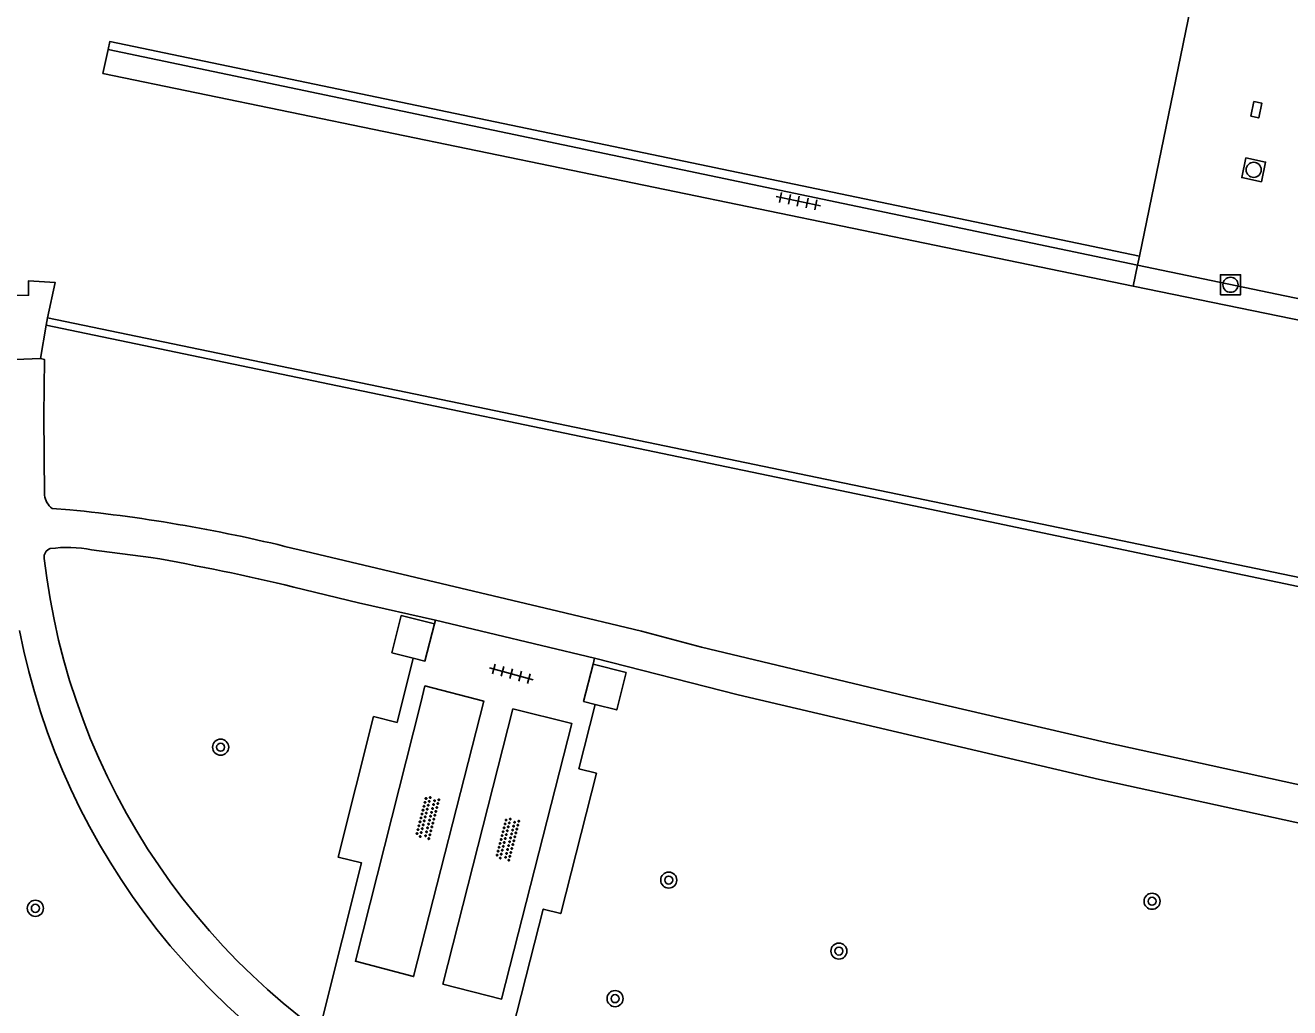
# Model space of a CAD drawing. Extents: x 132999 to 136000, y 398499 to 400501.
# Drawn here: x 133880.3 to 133943.2, y 398984.8 to 399033.7 of the extents above; entities that cross this region are included whole.
import ezdxf

# ---------------------------------------------------------------- set-up
doc = ezdxf.new("R2010")
doc.units = 0
for name, color, linetype in [('gg-bbg-hoofdgebouw', 7, 'Continuous'), ('gg-bbg-onder overbouw', 7, 'Continuous'), ('gg-bbg-pand overbouw', 7, 'Continuous'), ('gg-knt-verharding', 7, 'Continuous'), ('gt-grn-groengrens', 7, 'Continuous'), ('gt-grn-weggrens', 7, 'Continuous'), ('gt-symb-boom', 7, 'Continuous'), ('gt-symb-kolk center center', 7, 'Continuous'), ('gt-symb-overige verharding', 7, 'Continuous'), ('gt-symb-rioolschacht', 7, 'Continuous'), ('gt-symb-tegel verharding', 7, 'Continuous')]:
    doc.layers.add(name, color=color, linetype=linetype)

# ---------------------------------------------------------------- blocks, each defined once
blk = doc.blocks.new('gt0-RS')
at = {"layer": 'gt-symb-rioolschacht'}
blk.add_lwpolyline([(-0.5, -0.5), (0.5, -0.5), (0.5, 0.5), (-0.5, 0.5)], close=True, dxfattribs=at)
blk.add_circle((0, 0), 0.375, dxfattribs=at)
blk = doc.blocks.new('gt0-KOLKCC')
at = {"layer": 'gt-symb-kolk center center'}
blk.add_lwpolyline([(-0.375, 0.2), (0.375, 0.2), (0.375, -0.2), (-0.375, -0.2)], close=True, dxfattribs=at)
blk = doc.blocks.new('gt0-TEG1')
at = {"layer": 'gt-symb-tegel verharding'}
for p, q in [((-1.125, 0), (1.125, 0)), ((-0.9, -0.25), (-0.9, 0.25)), ((-0.45, -0.25), (-0.45, 0.25)), ((0, -0.25), (0, 0.25)), ((0.45, -0.25), (0.45, 0.25)), ((0.9, -0.25), (0.9, 0.25))]:
    blk.add_line(p, q, dxfattribs=at)
blk = doc.blocks.new('gt0-BOOM')
at = {"layer": 'gt-symb-boom'}
for radius in [0.4, 0.2]:
    blk.add_circle((0, 0), radius, dxfattribs=at)
blk = doc.blocks.new('gt0-OVH')
at = {"layer": 'gt-symb-overige verharding'}
for points in [[(-0.972, 0.298), (-0.967, 0.308), (-0.965, 0.319), (-0.966, 0.33), (-0.971, 0.34), (-0.978, 0.348), (-0.988, 0.353), (-0.999, 0.355), (-1.01, 0.354), (-1.02, 0.349), (-1.028, 0.342), (-1.033, 0.332), (-1.035, 0.321), (-1.034, 0.31), (-1.029, 0.3), (-1.022, 0.292), (-1.012, 0.287), (-1.001, 0.285), (-0.99, 0.286), (-0.98, 0.291)], [(-0.872, 0.106), (-0.867, 0.116), (-0.865, 0.126), (-0.866, 0.137), (-0.871, 0.147), (-0.878, 0.156), (-0.888, 0.161), (-0.899, 0.163), (-0.91, 0.162), (-0.92, 0.157), (-0.928, 0.15), (-0.933, 0.14), (-0.935, 0.129), (-0.934, 0.118), (-0.929, 0.108), (-0.922, 0.1), (-0.912, 0.095), (-0.901, 0.092), (-0.89, 0.094), (-0.88, 0.098)], [(-0.772, 0.298), (-0.767, 0.308), (-0.765, 0.319), (-0.766, 0.33), (-0.771, 0.34), (-0.778, 0.348), (-0.788, 0.353), (-0.799, 0.355), (-0.81, 0.354), (-0.82, 0.349), (-0.828, 0.342), (-0.833, 0.332), (-0.835, 0.321), (-0.834, 0.31), (-0.829, 0.3), (-0.822, 0.292), (-0.812, 0.287), (-0.801, 0.285), (-0.79, 0.286), (-0.78, 0.291)], [(-0.672, 0.106), (-0.667, 0.116), (-0.665, 0.126), (-0.666, 0.137), (-0.671, 0.147), (-0.678, 0.156), (-0.688, 0.161), (-0.699, 0.163), (-0.71, 0.162), (-0.72, 0.157), (-0.728, 0.15), (-0.733, 0.14), (-0.735, 0.129), (-0.734, 0.118), (-0.729, 0.108), (-0.722, 0.1), (-0.712, 0.095), (-0.701, 0.092), (-0.69, 0.094), (-0.68, 0.098)], [(-0.572, 0.298), (-0.567, 0.308), (-0.565, 0.319), (-0.566, 0.33), (-0.571, 0.34), (-0.578, 0.348), (-0.588, 0.353), (-0.599, 0.355), (-0.61, 0.354), (-0.62, 0.349), (-0.628, 0.342), (-0.633, 0.332), (-0.635, 0.321), (-0.634, 0.31), (-0.629, 0.3), (-0.622, 0.292), (-0.612, 0.287), (-0.601, 0.285), (-0.59, 0.286), (-0.58, 0.291)], [(-0.472, 0.106), (-0.467, 0.116), (-0.465, 0.126), (-0.466, 0.137), (-0.471, 0.147), (-0.478, 0.156), (-0.488, 0.161), (-0.499, 0.163), (-0.51, 0.162), (-0.52, 0.157), (-0.528, 0.15), (-0.533, 0.14), (-0.535, 0.129), (-0.534, 0.118), (-0.529, 0.108), (-0.522, 0.1), (-0.512, 0.095), (-0.501, 0.092), (-0.49, 0.094), (-0.48, 0.098)], [(-0.372, 0.298), (-0.367, 0.308), (-0.365, 0.319), (-0.366, 0.33), (-0.371, 0.34), (-0.378, 0.348), (-0.388, 0.353), (-0.399, 0.355), (-0.41, 0.354), (-0.42, 0.349), (-0.428, 0.342), (-0.433, 0.332), (-0.435, 0.321), (-0.434, 0.31), (-0.429, 0.3), (-0.422, 0.292), (-0.412, 0.287), (-0.401, 0.285), (-0.39, 0.286), (-0.38, 0.291)], [(-0.272, 0.106), (-0.267, 0.116), (-0.265, 0.126), (-0.266, 0.137), (-0.271, 0.147), (-0.278, 0.156), (-0.288, 0.161), (-0.299, 0.163), (-0.31, 0.162), (-0.32, 0.157), (-0.328, 0.15), (-0.333, 0.14), (-0.335, 0.129), (-0.334, 0.118), (-0.329, 0.108), (-0.322, 0.1), (-0.312, 0.095), (-0.301, 0.092), (-0.29, 0.094), (-0.28, 0.098)], [(-0.172, 0.298), (-0.167, 0.308), (-0.165, 0.319), (-0.166, 0.33), (-0.171, 0.34), (-0.178, 0.348), (-0.188, 0.353), (-0.199, 0.355), (-0.21, 0.354), (-0.22, 0.349), (-0.228, 0.342), (-0.233, 0.332), (-0.235, 0.321), (-0.234, 0.31), (-0.229, 0.3), (-0.222, 0.292), (-0.212, 0.287), (-0.201, 0.285), (-0.19, 0.286), (-0.18, 0.291)], [(-0.072, 0.106), (-0.067, 0.116), (-0.065, 0.126), (-0.066, 0.137), (-0.071, 0.147), (-0.078, 0.156), (-0.088, 0.161), (-0.099, 0.163), (-0.11, 0.162), (-0.12, 0.157), (-0.128, 0.15), (-0.133, 0.14), (-0.135, 0.129), (-0.134, 0.118), (-0.129, 0.108), (-0.122, 0.1), (-0.112, 0.095), (-0.101, 0.092), (-0.09, 0.094), (-0.08, 0.098)], [(0.028, 0.298), (0.033, 0.308), (0.035, 0.319), (0.034, 0.33), (0.029, 0.34), (0.022, 0.348), (0.012, 0.353), (0.001, 0.355), (-0.01, 0.354), (-0.02, 0.349), (-0.028, 0.342), (-0.033, 0.332), (-0.035, 0.321), (-0.034, 0.31), (-0.029, 0.3), (-0.022, 0.292), (-0.012, 0.287), (-0.001, 0.285), (0.01, 0.286), (0.02, 0.291)], [(0.128, 0.106), (0.133, 0.116), (0.135, 0.126), (0.134, 0.137), (0.129, 0.147), (0.122, 0.156), (0.112, 0.161), (0.101, 0.163), (0.09, 0.162), (0.08, 0.157), (0.072, 0.15), (0.067, 0.14), (0.065, 0.129), (0.066, 0.118), (0.071, 0.108), (0.078, 0.1), (0.088, 0.095), (0.099, 0.092), (0.11, 0.094), (0.12, 0.098)], [(0.228, 0.298), (0.233, 0.308), (0.235, 0.319), (0.234, 0.33), (0.229, 0.34), (0.222, 0.348), (0.212, 0.353), (0.201, 0.355), (0.19, 0.354), (0.18, 0.349), (0.172, 0.342), (0.167, 0.332), (0.165, 0.321), (0.166, 0.31), (0.171, 0.3), (0.178, 0.292), (0.188, 0.287), (0.199, 0.285), (0.21, 0.286), (0.22, 0.291)], [(0.328, 0.106), (0.333, 0.116), (0.335, 0.126), (0.334, 0.137), (0.329, 0.147), (0.322, 0.156), (0.312, 0.161), (0.301, 0.163), (0.29, 0.162), (0.28, 0.157), (0.272, 0.15), (0.267, 0.14), (0.265, 0.129), (0.266, 0.118), (0.271, 0.108), (0.278, 0.1), (0.288, 0.095), (0.299, 0.092), (0.31, 0.094), (0.32, 0.098)], [(0.428, 0.298), (0.433, 0.308), (0.435, 0.319), (0.434, 0.33), (0.429, 0.34), (0.422, 0.348), (0.412, 0.353), (0.401, 0.355), (0.39, 0.354), (0.38, 0.349), (0.372, 0.342), (0.367, 0.332), (0.365, 0.321), (0.366, 0.31), (0.371, 0.3), (0.378, 0.292), (0.388, 0.287), (0.399, 0.285), (0.41, 0.286), (0.42, 0.291)], [(0.528, 0.106), (0.533, 0.116), (0.535, 0.126), (0.534, 0.137), (0.529, 0.147), (0.522, 0.156), (0.512, 0.161), (0.501, 0.163), (0.49, 0.162), (0.48, 0.157), (0.472, 0.15), (0.467, 0.14), (0.465, 0.129), (0.466, 0.118), (0.471, 0.108), (0.478, 0.1), (0.488, 0.095), (0.499, 0.092), (0.51, 0.094), (0.52, 0.098)], [(0.628, 0.298), (0.633, 0.308), (0.635, 0.319), (0.634, 0.33), (0.629, 0.34), (0.622, 0.348), (0.612, 0.353), (0.601, 0.355), (0.59, 0.354), (0.58, 0.349), (0.572, 0.342), (0.567, 0.332), (0.565, 0.321), (0.566, 0.31), (0.571, 0.3), (0.578, 0.292), (0.588, 0.287), (0.599, 0.285), (0.61, 0.286), (0.62, 0.291)], [(0.728, 0.106), (0.733, 0.116), (0.735, 0.126), (0.734, 0.137), (0.729, 0.147), (0.722, 0.156), (0.712, 0.161), (0.701, 0.163), (0.69, 0.162), (0.68, 0.157), (0.672, 0.15), (0.667, 0.14), (0.665, 0.129), (0.666, 0.118), (0.671, 0.108), (0.678, 0.1), (0.688, 0.095), (0.699, 0.092), (0.71, 0.094), (0.72, 0.098)], [(0.828, 0.298), (0.833, 0.308), (0.835, 0.319), (0.834, 0.33), (0.829, 0.34), (0.822, 0.348), (0.812, 0.353), (0.801, 0.355), (0.79, 0.354), (0.78, 0.349), (0.772, 0.342), (0.767, 0.332), (0.765, 0.321), (0.766, 0.31), (0.771, 0.3), (0.778, 0.292), (0.788, 0.287), (0.799, 0.285), (0.81, 0.286), (0.82, 0.291)], [(0.928, 0.106), (0.933, 0.116), (0.935, 0.126), (0.934, 0.137), (0.929, 0.147), (0.922, 0.156), (0.912, 0.161), (0.901, 0.163), (0.89, 0.162), (0.88, 0.157), (0.872, 0.15), (0.867, 0.14), (0.865, 0.129), (0.866, 0.118), (0.871, 0.108), (0.878, 0.1), (0.888, 0.095), (0.899, 0.092), (0.91, 0.094), (0.92, 0.098)], [(1.028, 0.298), (1.033, 0.308), (1.035, 0.319), (1.034, 0.33), (1.029, 0.34), (1.022, 0.348), (1.012, 0.353), (1.001, 0.355), (0.99, 0.354), (0.98, 0.349), (0.972, 0.342), (0.967, 0.332), (0.965, 0.321), (0.966, 0.31), (0.971, 0.3), (0.978, 0.292), (0.988, 0.287), (0.999, 0.285), (1.01, 0.286), (1.02, 0.291)], [(-0.972, -0.142), (-0.967, -0.132), (-0.965, -0.121), (-0.966, -0.11), (-0.971, -0.1), (-0.978, -0.092), (-0.988, -0.087), (-0.999, -0.085), (-1.01, -0.086), (-1.02, -0.091), (-1.028, -0.098), (-1.033, -0.108), (-1.035, -0.119), (-1.034, -0.13), (-1.029, -0.14), (-1.022, -0.148), (-1.012, -0.153), (-1.001, -0.155), (-0.99, -0.154), (-0.98, -0.149)], [(-0.872, -0.334), (-0.867, -0.324), (-0.865, -0.314), (-0.866, -0.303), (-0.871, -0.293), (-0.878, -0.284), (-0.888, -0.279), (-0.899, -0.277), (-0.91, -0.278), (-0.92, -0.283), (-0.928, -0.29), (-0.933, -0.3), (-0.935, -0.311), (-0.934, -0.322), (-0.929, -0.332), (-0.922, -0.34), (-0.912, -0.345), (-0.901, -0.348), (-0.89, -0.346), (-0.88, -0.342)], [(-0.772, -0.142), (-0.767, -0.132), (-0.765, -0.121), (-0.766, -0.11), (-0.771, -0.1), (-0.778, -0.092), (-0.788, -0.087), (-0.799, -0.085), (-0.81, -0.086), (-0.82, -0.091), (-0.828, -0.098), (-0.833, -0.108), (-0.835, -0.119), (-0.834, -0.13), (-0.829, -0.14), (-0.822, -0.148), (-0.812, -0.153), (-0.801, -0.155), (-0.79, -0.154), (-0.78, -0.149)], [(-0.672, -0.334), (-0.667, -0.324), (-0.665, -0.314), (-0.666, -0.303), (-0.671, -0.293), (-0.678, -0.284), (-0.688, -0.279), (-0.699, -0.277), (-0.71, -0.278), (-0.72, -0.283), (-0.728, -0.29), (-0.733, -0.3), (-0.735, -0.311), (-0.734, -0.322), (-0.729, -0.332), (-0.722, -0.34), (-0.712, -0.345), (-0.701, -0.348), (-0.69, -0.346), (-0.68, -0.342)], [(-0.572, -0.142), (-0.567, -0.132), (-0.565, -0.121), (-0.566, -0.11), (-0.571, -0.1), (-0.578, -0.092), (-0.588, -0.087), (-0.599, -0.085), (-0.61, -0.086), (-0.62, -0.091), (-0.628, -0.098), (-0.633, -0.108), (-0.635, -0.119), (-0.634, -0.13), (-0.629, -0.14), (-0.622, -0.148), (-0.612, -0.153), (-0.601, -0.155), (-0.59, -0.154), (-0.58, -0.149)], [(-0.472, -0.334), (-0.467, -0.324), (-0.465, -0.314), (-0.466, -0.303), (-0.471, -0.293), (-0.478, -0.284), (-0.488, -0.279), (-0.499, -0.277), (-0.51, -0.278), (-0.52, -0.283), (-0.528, -0.29), (-0.533, -0.3), (-0.535, -0.311), (-0.534, -0.322), (-0.529, -0.332), (-0.522, -0.34), (-0.512, -0.345), (-0.501, -0.348), (-0.49, -0.346), (-0.48, -0.342)], [(-0.372, -0.142), (-0.367, -0.132), (-0.365, -0.121), (-0.366, -0.11), (-0.371, -0.1), (-0.378, -0.092), (-0.388, -0.087), (-0.399, -0.085), (-0.41, -0.086), (-0.42, -0.091), (-0.428, -0.098), (-0.433, -0.108), (-0.435, -0.119), (-0.434, -0.13), (-0.429, -0.14), (-0.422, -0.148), (-0.412, -0.153), (-0.401, -0.155), (-0.39, -0.154), (-0.38, -0.149)], [(-0.272, -0.334), (-0.267, -0.324), (-0.265, -0.314), (-0.266, -0.303), (-0.271, -0.293), (-0.278, -0.284), (-0.288, -0.279), (-0.299, -0.277), (-0.31, -0.278), (-0.32, -0.283), (-0.328, -0.29), (-0.333, -0.3), (-0.335, -0.311), (-0.334, -0.322), (-0.329, -0.332), (-0.322, -0.34), (-0.312, -0.345), (-0.301, -0.348), (-0.29, -0.346), (-0.28, -0.342)], [(-0.172, -0.142), (-0.167, -0.132), (-0.165, -0.121), (-0.166, -0.11), (-0.171, -0.1), (-0.178, -0.092), (-0.188, -0.087), (-0.199, -0.085), (-0.21, -0.086), (-0.22, -0.091), (-0.228, -0.098), (-0.233, -0.108), (-0.235, -0.119), (-0.234, -0.13), (-0.229, -0.14), (-0.222, -0.148), (-0.212, -0.153), (-0.201, -0.155), (-0.19, -0.154), (-0.18, -0.149)], [(-0.072, -0.334), (-0.067, -0.324), (-0.065, -0.314), (-0.066, -0.303), (-0.071, -0.293), (-0.078, -0.284), (-0.088, -0.279), (-0.099, -0.277), (-0.11, -0.278), (-0.12, -0.283), (-0.128, -0.29), (-0.133, -0.3), (-0.135, -0.311), (-0.134, -0.322), (-0.129, -0.332), (-0.122, -0.34), (-0.112, -0.345), (-0.101, -0.348), (-0.09, -0.346), (-0.08, -0.342)], [(0.028, -0.142), (0.033, -0.132), (0.035, -0.121), (0.034, -0.11), (0.029, -0.1), (0.022, -0.092), (0.012, -0.087), (0.001, -0.085), (-0.01, -0.086), (-0.02, -0.091), (-0.028, -0.098), (-0.033, -0.108), (-0.035, -0.119), (-0.034, -0.13), (-0.029, -0.14), (-0.022, -0.148), (-0.012, -0.153), (-0.001, -0.155), (0.01, -0.154), (0.02, -0.149)], [(0.128, -0.334), (0.133, -0.324), (0.135, -0.314), (0.134, -0.303), (0.129, -0.293), (0.122, -0.284), (0.112, -0.279), (0.101, -0.277), (0.09, -0.278), (0.08, -0.283), (0.072, -0.29), (0.067, -0.3), (0.065, -0.311), (0.066, -0.322), (0.071, -0.332), (0.078, -0.34), (0.088, -0.345), (0.099, -0.348), (0.11, -0.346), (0.12, -0.342)], [(0.228, -0.142), (0.233, -0.132), (0.235, -0.121), (0.234, -0.11), (0.229, -0.1), (0.222, -0.092), (0.212, -0.087), (0.201, -0.085), (0.19, -0.086), (0.18, -0.091), (0.172, -0.098), (0.167, -0.108), (0.165, -0.119), (0.166, -0.13), (0.171, -0.14), (0.178, -0.148), (0.188, -0.153), (0.199, -0.155), (0.21, -0.154), (0.22, -0.149)], [(0.328, -0.334), (0.333, -0.324), (0.335, -0.314), (0.334, -0.303), (0.329, -0.293), (0.322, -0.284), (0.312, -0.279), (0.301, -0.277), (0.29, -0.278), (0.28, -0.283), (0.272, -0.29), (0.267, -0.3), (0.265, -0.311), (0.266, -0.322), (0.271, -0.332), (0.278, -0.34), (0.288, -0.345), (0.299, -0.348), (0.31, -0.346), (0.32, -0.342)], [(0.428, -0.142), (0.433, -0.132), (0.435, -0.121), (0.434, -0.11), (0.429, -0.1), (0.422, -0.092), (0.412, -0.087), (0.401, -0.085), (0.39, -0.086), (0.38, -0.091), (0.372, -0.098), (0.367, -0.108), (0.365, -0.119), (0.366, -0.13), (0.371, -0.14), (0.378, -0.148), (0.388, -0.153), (0.399, -0.155), (0.41, -0.154), (0.42, -0.149)], [(0.528, -0.334), (0.533, -0.324), (0.535, -0.314), (0.534, -0.303), (0.529, -0.293), (0.522, -0.284), (0.512, -0.279), (0.501, -0.277), (0.49, -0.278), (0.48, -0.283), (0.472, -0.29), (0.467, -0.3), (0.465, -0.311), (0.466, -0.322), (0.471, -0.332), (0.478, -0.34), (0.488, -0.345), (0.499, -0.348), (0.51, -0.346), (0.52, -0.342)], [(0.628, -0.142), (0.633, -0.132), (0.635, -0.121), (0.634, -0.11), (0.629, -0.1), (0.622, -0.092), (0.612, -0.087), (0.601, -0.085), (0.59, -0.086), (0.58, -0.091), (0.572, -0.098), (0.567, -0.108), (0.565, -0.119), (0.566, -0.13), (0.571, -0.14), (0.578, -0.148), (0.588, -0.153), (0.599, -0.155), (0.61, -0.154), (0.62, -0.149)], [(0.728, -0.334), (0.733, -0.324), (0.735, -0.314), (0.734, -0.303), (0.729, -0.293), (0.722, -0.284), (0.712, -0.279), (0.701, -0.277), (0.69, -0.278), (0.68, -0.283), (0.672, -0.29), (0.667, -0.3), (0.665, -0.311), (0.666, -0.322), (0.671, -0.332), (0.678, -0.34), (0.688, -0.345), (0.699, -0.348), (0.71, -0.346), (0.72, -0.342)], [(0.828, -0.142), (0.833, -0.132), (0.835, -0.121), (0.834, -0.11), (0.829, -0.1), (0.822, -0.092), (0.812, -0.087), (0.801, -0.085), (0.79, -0.086), (0.78, -0.091), (0.772, -0.098), (0.767, -0.108), (0.765, -0.119), (0.766, -0.13), (0.771, -0.14), (0.778, -0.148), (0.788, -0.153), (0.799, -0.155), (0.81, -0.154), (0.82, -0.149)], [(0.928, -0.334), (0.933, -0.324), (0.935, -0.314), (0.934, -0.303), (0.929, -0.293), (0.922, -0.284), (0.912, -0.279), (0.901, -0.277), (0.89, -0.278), (0.88, -0.283), (0.872, -0.29), (0.867, -0.3), (0.865, -0.311), (0.866, -0.322), (0.871, -0.332), (0.878, -0.34), (0.888, -0.345), (0.899, -0.348), (0.91, -0.346), (0.92, -0.342)], [(1.028, -0.142), (1.033, -0.132), (1.035, -0.121), (1.034, -0.11), (1.029, -0.1), (1.022, -0.092), (1.012, -0.087), (1.001, -0.085), (0.99, -0.086), (0.98, -0.091), (0.972, -0.098), (0.967, -0.108), (0.965, -0.119), (0.966, -0.13), (0.971, -0.14), (0.978, -0.148), (0.988, -0.153), (0.999, -0.155), (1.01, -0.154), (1.02, -0.149)]]:
    blk.add_lwpolyline(points, close=True, dxfattribs=at)

msp = doc.modelspace()

# ---------------------------------------------------------------- linework, layer by layer
at = {"layer": 'gg-bbg-hoofdgebouw'}
for p, q in [((133938.68, 399036.74), (133935.68, 399022.21)), ((133954.96, 399003.88), (133881.39, 399019.13))]:
    msp.add_line(p, q, dxfattribs=at)
for points in [[(133935.68, 399022.21), (133884.48, 399032.87), (133884.395, 399032.476)], [(133881.39, 399019.13), (133881.76, 399020.9), (133880.44, 399020.98), (133880.44, 399020.26), (133879.62, 399020.25)]]:
    msp.add_lwpolyline(points, dxfattribs=at)
at = {"layer": 'gg-bbg-onder overbouw'}
msp.add_line((133935.371, 399020.714), (133954.34, 399016.798), dxfattribs=at)
msp.add_lwpolyline([(133884.395, 399032.476), (133884.14, 399031.29), (133935.371, 399020.714)], dxfattribs=at)
at = {"layer": 'gg-bbg-pand overbouw'}
for p, q in [((133884.395, 399032.476), (133935.586, 399021.757)), ((133935.586, 399021.757), (133954.544, 399017.787))]:
    msp.add_line(p, q, dxfattribs=at)
at = {"layer": 'gg-knt-verharding'}
for p, q in [((133881.324, 399018.766), (133881.39, 399019.13)), ((133881.324, 399018.766), (133881.028, 399017.119)), ((133881.028, 399017.119), (133879.384, 399017.052)), ((133881.612, 399009.663), (133882.486, 399009.598)), ((133881.345, 399006.203), (133881.22, 399007.177)), ((133883.577, 399007.607), (133886.516, 399007.228)), ((133900.671, 399004.106), (133900.624, 399003.923)), ((133900.671, 399004.106), (133908.588, 399002.224)), ((133908.588, 399002.224), (133908.512, 399001.923))]:
    msp.add_line(p, q, dxfattribs=at)
for points in [[(133954.863, 399003.417), (133925.257, 399009.633), (133881.324, 399018.766)], [(133881.237, 399010.317), (133881.206, 399014.273), (133881.227, 399017.069), (133881.028, 399017.119)], [(133893.89, 399007.603), (133906.753, 399004.559), (133910.923, 399003.552), (133913.9, 399002.77), (133924.104, 399000.326), (133934.018, 398998.028), (133945.142, 398995.595)], [(133900.671, 399004.106), (133896.846, 399004.971), (133893.631, 399005.755)], [(133900.624, 399003.923), (133900.154, 399002.072), (133899.572, 399002.219)], [(133899.572, 399002.219), (133898.764, 398999.02), (133897.6, 398999.314), (133895.836, 398992.333), (133897, 398992.039), (133895.067, 398984.39), (133904.08, 398982.07), (133906.033, 398989.741), (133906.905, 398989.519), (133908.68, 398996.497), (133907.808, 398996.719), (133908.622, 398999.917)], [(133908.588, 399002.224), (133915.733, 399000.39), (133933.692, 398996.193), (133945.756, 398993.547)], [(133908.512, 399001.923), (133908.041, 399000.065), (133908.622, 398999.917)], [(133899.94, 399000), (133900.151, 399000.835), (133903.076, 399000.085), (133899.585, 398986.39), (133896.692, 398987.147), (133899.94, 399000)], [(133901.04, 398986.018), (133903.966, 398985.27), (133907.454, 398998.976), (133904.527, 398999.697), (133901.04, 398986.018)]]:
    msp.add_lwpolyline(points, dxfattribs=at)
for centre, radius, start, end in [((133882.171, 399010.418), 0.939, 186.16973, 233.48971), ((133874.561, 398930.706), 79.289, 75.89048, 84.26385), ((133881.644, 399007.25), 0.43, 106.58499, 189.766), ((133882.387, 399001.565), 6.158, 78.85492, 98.08038), ((133865.973, 398890.078), 118.937, 76.55307, 80.05381), ((133914.932, 399011.056), 33.936, 188.22146, 244.01793), ((133914.066, 399010.267), 34.721, 191.0713, 245.64968)]:
    msp.add_arc(centre, radius, start, end, dxfattribs=at)
at = {"layer": 'gt-grn-groengrens'}
for p, q in [((133898.976, 399004.341), (133900.624, 399003.923)), ((133910.159, 399001.505), (133908.512, 399001.923))]:
    msp.add_line(p, q, dxfattribs=at)
for points in [[(133898.976, 399004.341), (133898.506, 399002.488), (133899.572, 399002.219)], [(133910.159, 399001.505), (133909.688, 398999.646), (133908.622, 398999.917)]]:
    msp.add_lwpolyline(points, dxfattribs=at)
at = {"layer": 'gt-grn-weggrens'}
for p, q in [((133935.371, 399020.714), (133935.586, 399021.757)), ((133935.586, 399021.757), (133935.68, 399022.21))]:
    msp.add_line(p, q, dxfattribs=at)

# ---------------------------------------------------------------- block references
at = {"layer": 'gt-symb-boom'}
for p in [(133889.992, 398997.792), (133912.274, 398991.185), (133936.307, 398990.133), (133880.78, 398989.782), (133920.735, 398987.656), (133909.606, 398985.292)]:
    msp.add_blockref('gt0-BOOM', p, dxfattribs=at)
at = {"layer": 'gt-symb-kolk center center', "rotation": 78.34159837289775}
msp.add_blockref('gt0-KOLKCC', (133941.49, 399029.482), dxfattribs=at)
at = {"layer": 'gt-symb-overige verharding'}
for p, rotation in [((133900.283, 398994.293), -104.41126503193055), ((133904.263, 398993.221), -104.41126503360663)]:
    msp.add_blockref('gt0-OVH', p, dxfattribs=dict(at, rotation=rotation))
at = {"layer": 'gt-symb-rioolschacht', "rotation": 77.88123966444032}
msp.add_blockref('gt0-RS', (133941.362, 399026.493), dxfattribs=at)
at = {"layer": 'gt-symb-rioolschacht'}
msp.add_blockref('gt0-RS', (133940.21, 399020.78), dxfattribs=at)
at = {"layer": 'gt-symb-tegel verharding'}
for p, rotation in [((133918.714, 399024.937), -11.658401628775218), ((133904.447, 399001.442), -15.245070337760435)]:
    msp.add_blockref('gt0-TEG1', p, dxfattribs=dict(at, rotation=rotation))

doc.saveas('drawing.dxf')
